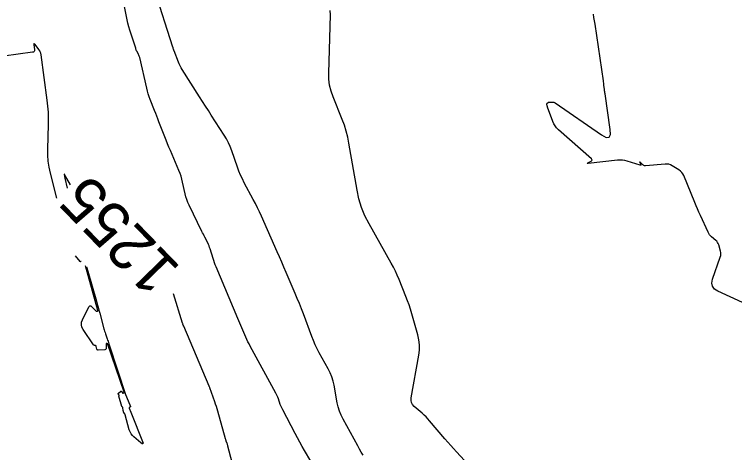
# Model space of a CAD drawing. Extents: x 658976 to 668721, y 639543 to 647196.
# Drawn here: x 662550.1 to 662646.3, y 642530.5 to 642589 of the extents above; entities that cross this region are included whole.
import ezdxf

# ---------------------------------------------------------------- set-up
doc = ezdxf.new("R2010")
doc.units = 0
for name, color, linetype in [('Ex_Contour Labels', 7, 'Continuous'), ('Ex_Major Contours', 7, 'Continuous'), ('Ex_Minor Contours', 7, 'Continuous')]:
    doc.layers.add(name, color=color, linetype=linetype)

msp = doc.modelspace()

# ---------------------------------------------------------------- linework, layer by layer
at = {"layer": 'Ex_Major Contours'}
for points in [[(662555.774, 642564.462), (662554.91, 642567.781), (662554.732, 642568.58), (662554.613, 642569.384), (662554.552, 642570.196), (662554.55, 642571.014), (662554.656, 642574.298), (662554.666, 642575.118), (662554.641, 642575.937), (662554.581, 642576.753), (662554.486, 642577.568), (662553.656, 642583.613), (662553.618, 642583.802), (662553.558, 642583.981), (662553.474, 642584.15), (662553.368, 642584.31), (662552.854, 642584.989), (662552.773, 642585.08), (662552.721, 642585.1), (662552.697, 642585.049), (662552.702, 642584.927), (662552.782, 642584.297), (662552.78, 642584.156), (662552.733, 642584.05), (662552.642, 642583.978), (662552.507, 642583.939), (662548.664, 642583.421)], [(662557.587, 642566.224), (662556.804, 642567.638), (662556.779, 642567.677), (662556.763, 642567.688), (662556.758, 642567.67), (662556.761, 642567.624), (662556.796, 642567.38), (662556.805, 642567.32), (662556.816, 642567.259), (662556.828, 642567.199), (662556.841, 642567.139), (662557.16, 642565.808)], [(662559.015, 642556.021), (662558.965, 642555.993), (662558.936, 642555.982), (662558.91, 642555.981), (662558.885, 642555.992), (662558.863, 642556.014), (662558.276, 642556.781)], [(662559.737, 642555.278), (662559.895, 642554.723), (662561.054, 642550.728), (662561.169, 642550.327), (662561.283, 642549.924), (662561.393, 642549.521), (662561.502, 642549.118), (662562.055, 642547.036), (662562.102, 642546.866), (662562.152, 642546.696), (662562.205, 642546.528), (662562.261, 642546.36), (662562.492, 642545.692), (662562.55, 642545.525), (662562.607, 642545.358), (662562.663, 642545.19), (662562.719, 642545.022), (662564.999, 642538.106), (662565.015, 642538.059), (662565.032, 642538.012), (662565.05, 642537.966), (662565.07, 642537.921), (662565.616, 642536.668), (662565.624, 642536.641), (662565.621, 642536.618), (662565.607, 642536.599), (662565.584, 642536.584), (662565.468, 642536.531), (662565.444, 642536.516), (662565.431, 642536.497), (662565.427, 642536.473), (662565.434, 642536.446), (662565.646, 642535.912), (662565.746, 642535.658), (662567.207, 642531.973), (662567.275, 642531.755), (662567.259, 642531.654), (662567.158, 642531.67), (662566.972, 642531.804), (662566.062, 642532.576), (662565.853, 642532.781), (662565.68, 642533.009), (662565.544, 642533.261), (662565.445, 642533.536), (662564.888, 642535.515), (662564.873, 642535.562), (662564.855, 642535.608), (662564.834, 642535.653), (662564.81, 642535.696), (662564.707, 642535.867), (662564.684, 642535.911), (662564.665, 642535.956), (662564.651, 642536.003), (662564.641, 642536.051), (662564.568, 642536.525), (662564.564, 642536.54), (662564.558, 642536.553), (662564.55, 642536.565), (662564.54, 642536.576), (662564.493, 642536.615), (662564.482, 642536.626), (662564.473, 642536.637), (662564.466, 642536.65), (662564.46, 642536.664), (662564.055, 642538.01), (662564.053, 642538.024), (662564.053, 642538.037), (662564.056, 642538.05), (662564.062, 642538.063), (662564.092, 642538.113), (662564.098, 642538.126), (662564.099, 642538.138), (662564.096, 642538.15), (662564.089, 642538.162), (662563.977, 642538.309), (662563.961, 642538.337), (662563.958, 642538.363), (662563.967, 642538.389), (662563.987, 642538.413), (662564.274, 642538.666), (662564.309, 642538.689), (662564.342, 642538.694), (662564.373, 642538.681), (662564.401, 642538.65), (662564.528, 642538.461), (662564.547, 642538.439), (662564.57, 642538.428), (662564.595, 642538.426), (662564.623, 642538.434), (662564.742, 642538.488), (662564.766, 642538.504), (662564.781, 642538.524), (662564.785, 642538.548), (662564.78, 642538.577), (662562.554, 642545.044), (662562.544, 642545.063), (662562.53, 642545.076), (662562.512, 642545.081), (662562.49, 642545.079), (662562.393, 642545.054), (662562.371, 642545.045), (662562.357, 642545.032), (662562.348, 642545.014), (662562.346, 642544.992), (662562.365, 642544.448), (662562.355, 642544.36), (662562.321, 642544.296), (662562.26, 642544.254), (662562.174, 642544.235), (662561.293, 642544.169), (662561.224, 642544.174), (662561.17, 642544.198), (662561.132, 642544.243), (662561.109, 642544.308), (662561.033, 642544.677), (662561.021, 642544.713), (662561.001, 642544.742), (662560.972, 642544.763), (662560.936, 642544.776), (662560.775, 642544.813), (662560.737, 642544.825), (662560.703, 642544.844), (662560.674, 642544.868), (662560.648, 642544.9), (662559.27, 642546.946), (662559.11, 642547.256), (662559.042, 642547.572), (662559.067, 642547.894), (662559.185, 642548.223), (662560.033, 642549.935), (662560.107, 642550.043), (662560.191, 642550.088), (662560.285, 642550.073), (662560.389, 642549.995), (662561.012, 642549.383), (662561.03, 642549.369), (662561.051, 642549.36), (662561.073, 642549.357), (662561.097, 642549.36), (662561.195, 642549.385), (662561.216, 642549.394), (662561.229, 642549.407), (662561.234, 642549.425), (662561.231, 642549.447), (662559.603, 642555.415)], [(662580.764, 642523.314), (662578.615, 642531.363), (662578.592, 642531.444), (662578.568, 642531.526), (662578.543, 642531.607), (662578.516, 642531.687), (662578.405, 642532.009), (662578.378, 642532.089), (662578.353, 642532.17), (662578.328, 642532.251), (662578.304, 642532.333), (662577.272, 642536.005), (662577.179, 642536.326), (662577.081, 642536.646), (662576.978, 642536.963), (662576.87, 642537.28), (662576.219, 642539.137), (662576.212, 642539.155), (662576.205, 642539.172), (662576.197, 642539.189), (662576.188, 642539.206), (662576.152, 642539.272), (662576.143, 642539.289), (662576.134, 642539.306), (662576.126, 642539.323), (662576.119, 642539.341), (662572.711, 642547.393), (662572.66, 642547.514), (662572.609, 642547.635), (662572.596, 642547.665), (662572.585, 642547.696), (662572.574, 642547.726), (662572.564, 642547.758), (662571.346, 642551.706)]]:
    msp.add_lwpolyline(points, dxfattribs=at)
at = {"layer": 'Ex_Minor Contours'}
for points in [[(662590.545, 642527.906), (662588.864, 642530.759), (662588.533, 642531.328), (662588.21, 642531.901), (662587.894, 642532.478), (662587.584, 642533.059), (662585.936, 642536.201), (662585.846, 642536.38), (662585.763, 642536.561), (662585.687, 642536.746), (662585.618, 642536.933), (662585.353, 642537.688), (662585.283, 642537.876), (662585.206, 642538.059), (662585.121, 642538.24), (662585.029, 642538.417), (662581.597, 642544.699), (662581.438, 642544.998), (662581.287, 642545.301), (662581.144, 642545.608), (662581.008, 642545.918), (662580.479, 642547.168), (662580.347, 642547.48), (662580.215, 642547.792), (662580.083, 642548.104), (662579.951, 642548.417), (662577.046, 642555.288), (662576.934, 642555.563), (662576.829, 642555.84), (662576.731, 642556.12), (662576.64, 642556.402), (662576.242, 642557.693), (662576.175, 642557.897), (662576.099, 642558.097), (662576.014, 642558.294), (662575.921, 642558.487), (662575.532, 642559.254), (662575.435, 642559.446), (662575.339, 642559.638), (662575.244, 642559.83), (662575.149, 642560.023), (662573.429, 642563.539), (662573.264, 642563.904), (662573.121, 642564.277), (662573.001, 642564.658), (662572.904, 642565.047), (662572.56, 642566.618), (662572.465, 642567.008), (662572.352, 642567.393), (662572.221, 642567.771), (662572.072, 642568.144), (662570.926, 642570.828), (662570.735, 642571.282), (662570.547, 642571.738), (662570.363, 642572.195), (662570.184, 642572.654), (662569.405, 642574.67), (662569.262, 642575.041), (662569.118, 642575.411), (662568.973, 642575.782), (662568.828, 642576.152), (662568.246, 642577.633), (662568.107, 642578.005), (662567.983, 642578.382), (662567.872, 642578.763), (662567.776, 642579.149), (662566.839, 642583.223), (662566.811, 642583.332), (662566.775, 642583.439), (662566.733, 642583.544), (662566.684, 642583.646), (662566.476, 642584.05), (662566.426, 642584.151), (662566.38, 642584.255), (662566.339, 642584.36), (662566.302, 642584.468), (662565.513, 642586.914), (662565.377, 642587.36), (662565.254, 642587.809), (662565.146, 642588.261), (662565.051, 642588.718), (662564.232, 642592.986)], [(662596.672, 642530.135), (662596.426, 642530.545), (662596.186, 642530.959), (662595.954, 642531.377), (662594.001, 642534.96), (662593.74, 642535.485), (662593.524, 642536.027), (662593.352, 642536.584), (662593.224, 642537.156), (662592.799, 642539.477), (662592.67, 642540.049), (662592.497, 642540.606), (662592.278, 642541.146), (662592.014, 642541.669), (662590.823, 642543.816), (662590.539, 642544.35), (662590.276, 642544.894), (662590.034, 642545.448), (662589.813, 642546.011), (662588.694, 642549.017), (662588.433, 642549.705), (662588.164, 642550.391), (662587.886, 642551.073), (662587.601, 642551.751), (662586.402, 642554.547), (662586.105, 642555.238), (662585.805, 642555.928), (662585.503, 642556.618), (662585.199, 642557.306), (662583.09, 642562.064), (662582.835, 642562.624), (662582.57, 642563.179), (662582.294, 642563.73), (662582.008, 642564.275), (662580.807, 642566.513), (662580.544, 642567.027), (662580.303, 642567.549), (662580.083, 642568.08), (662579.883, 642568.621), (662579.127, 642570.802), (662578.923, 642571.34), (662578.687, 642571.863), (662578.421, 642572.371), (662578.124, 642572.863), (662576.401, 642575.54), (662576.01, 642576.149), (662575.62, 642576.757), (662575.23, 642577.367), (662574.842, 642577.976), (662572.51, 642581.643), (662572.365, 642581.883), (662572.233, 642582.129), (662572.112, 642582.381), (662572.004, 642582.639), (662571.422, 642584.119), (662571.406, 642584.162), (662571.391, 642584.206), (662571.379, 642584.25), (662571.367, 642584.294), (662571.309, 642584.548), (662571.307, 642584.555), (662571.305, 642584.563), (662571.302, 642584.57), (662571.298, 642584.577), (662571.283, 642584.606), (662571.28, 642584.613), (662571.277, 642584.621), (662571.274, 642584.628), (662571.271, 642584.636), (662568.791, 642592.33)], [(662610.745, 642528.881), (662609.159, 642530.589), (662608.765, 642531.018), (662608.376, 642531.451), (662607.993, 642531.889), (662607.614, 642532.332), (662605.565, 642534.754), (662605.333, 642535.017), (662605.091, 642535.27), (662604.839, 642535.512), (662604.577, 642535.745), (662603.508, 642536.654), (662603.282, 642536.897), (662603.138, 642537.168), (662603.076, 642537.47), (662603.096, 642537.8), (662604.106, 642543.502), (662604.189, 642544.184), (662604.195, 642544.861), (662604.123, 642545.535), (662603.975, 642546.205), (662603.183, 642549.041), (662603.011, 642549.625), (662602.823, 642550.204), (662602.618, 642550.777), (662602.398, 642551.344), (662601.484, 642553.604), (662601.246, 642554.165), (662600.992, 642554.717), (662600.719, 642555.26), (662600.429, 642555.796), (662597.467, 642561.054), (662596.923, 642562.125), (662596.474, 642563.23), (662596.123, 642564.37), (662595.867, 642565.543), (662594.778, 642571.816), (662594.617, 642572.619), (662594.414, 642573.41), (662594.17, 642574.189), (662593.884, 642574.957), (662592.658, 642578.002), (662592.392, 642578.771), (662592.209, 642579.555), (662592.109, 642580.353), (662592.09, 642581.166), (662592.307, 642588.927), (662592.263, 642589.499)], [(662649.004, 642549.768), (662644.054, 642552.048), (662643.61, 642552.333), (662643.348, 642552.695), (662643.268, 642553.136), (662643.37, 642553.653), (662644.393, 642556.6), (662644.446, 642556.796), (662644.467, 642556.994), (662644.458, 642557.192), (662644.418, 642557.392), (662644.186, 642558.224), (662644.123, 642558.399), (662644.035, 642558.559), (662643.924, 642558.703), (662643.79, 642558.832), (662643.202, 642559.315), (662643.063, 642559.443), (662642.942, 642559.583), (662642.838, 642559.737), (662642.751, 642559.904), (662641.736, 642562.155), (662641.542, 642562.588), (662641.352, 642563.023), (662641.165, 642563.46), (662640.982, 642563.898), (662639.501, 642567.474), (662639.387, 642567.702), (662639.242, 642567.904), (662639.066, 642568.081), (662638.861, 642568.232), (662637.979, 642568.786), (662637.754, 642568.904), (662637.519, 642568.982), (662637.274, 642569.021), (662637.019, 642569.019), (662634.386, 642568.799), (662634.288, 642568.8), (662634.198, 642568.821), (662634.115, 642568.863), (662634.038, 642568.924), (662633.703, 642569.251), (662633.662, 642569.286), (662633.642, 642569.293), (662633.642, 642569.272), (662633.662, 642569.223), (662633.782, 642568.97), (662633.8, 642568.917), (662633.794, 642568.885), (662633.763, 642568.874), (662633.708, 642568.884), (662631.952, 642569.416), (662631.635, 642569.495), (662631.316, 642569.541), (662630.993, 642569.553), (662630.668, 642569.532), (662626.741, 642569.082), (662626.647, 642569.077), (662626.611, 642569.091), (662626.632, 642569.124), (662626.711, 642569.176), (662627.144, 642569.419), (662627.228, 642569.482), (662627.26, 642569.551), (662627.243, 642569.625), (662627.175, 642569.704), (662622.778, 642573.59), (662622.532, 642573.835), (662622.321, 642574.106), (662622.147, 642574.4), (662622.008, 642574.72), (662621.316, 642576.621), (662621.301, 642576.665), (662621.289, 642576.71), (662621.278, 642576.755), (662621.27, 642576.8), (662621.239, 642577.004), (662621.237, 642577.039), (662621.243, 642577.071), (662621.256, 642577.101), (662621.278, 642577.128), (662621.378, 642577.233), (662621.405, 642577.256), (662621.434, 642577.272), (662621.466, 642577.282), (662621.501, 642577.286), (662621.99, 642577.288), (662622.081, 642577.281), (662622.168, 642577.262), (662622.252, 642577.229), (662622.331, 642577.182), (662628.544, 642572.901), (662629.141, 642572.584), (662629.533, 642572.598), (662629.719, 642572.943), (662629.699, 642573.619), (662629.005, 642578.379), (662628.984, 642578.524), (662628.964, 642578.669), (662628.944, 642578.814), (662628.925, 642578.96), (662628.85, 642579.541), (662628.831, 642579.686), (662628.812, 642579.832), (662628.791, 642579.977), (662628.77, 642580.122), (662627.655, 642587.688), (662627.589, 642588.129), (662627.519, 642588.57), (662627.446, 642589.011)]]:
    msp.add_lwpolyline(points, dxfattribs=at)

# ---------------------------------------------------------------- texts
at = {"layer": 'Ex_Contour Labels'}
msp.add_text('1255', height=6, rotation=134.18215, dxfattribs=at).set_placement((662572.453, 642555.106))

doc.saveas('drawing.dxf')
